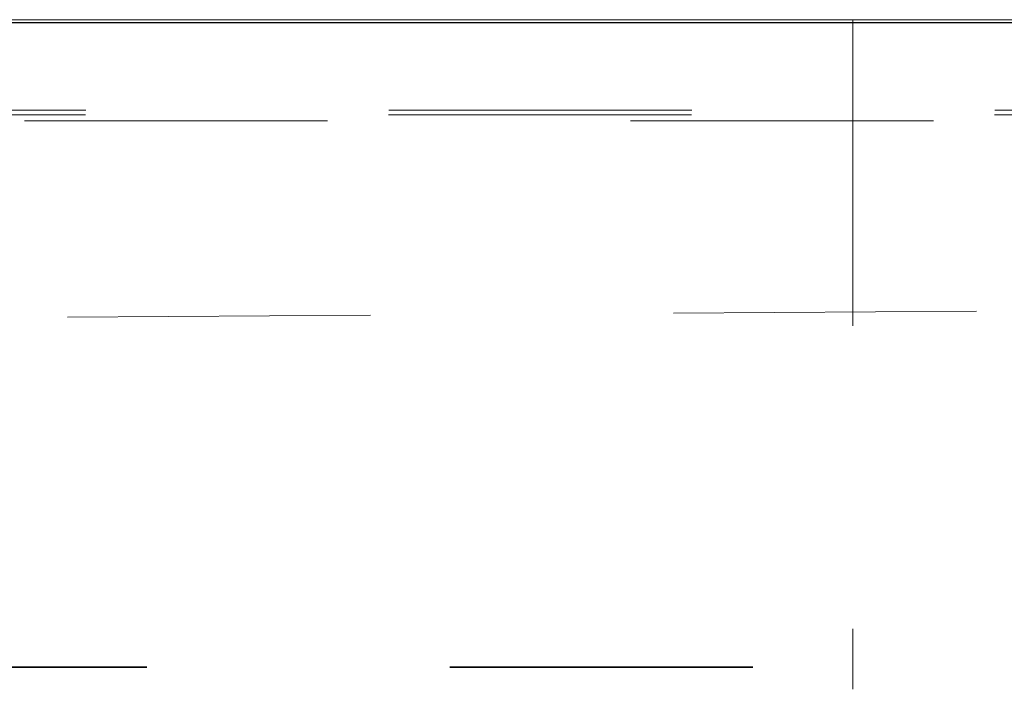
# Model space of a CAD drawing. Header units: metres. Extents: x -16.9 to 14.1, y -10.1 to 10.9.
# Tile 375 of 656: x -10.249 to -9.924, y 7.105 to 7.326. Entities that reach past the tile are written whole.
import ezdxf

# ---------------------------------------------------------------- set-up
doc = ezdxf.new("R2010")
doc.units = ezdxf.units.M
doc.linetypes.add('Ligne de quadrillage', pattern=[0.022225, 0.0127, -0.003175, 0.003175, -0.003175])
doc.linetypes.add('Tiret', pattern=[0.00635, 0.003175, -0.003175])
for name, color, linetype, lineweight in [('A-WALL', 113, 'Continuous', 25), ('S-BEAM', 12, 'Continuous', 18), ('S-BEAM-HDLN', 1, 'Tiret', 18), ('S-GRID', 1, 'Continuous', 9)]:
    doc.layers.add(name, color=color, linetype=linetype, lineweight=lineweight)

msp = doc.modelspace()

# ---------------------------------------------------------------- linework, layer by layer
at = {"layer": 'A-WALL'}
msp.add_line((-9.05675, 7.32525), (-14.75714, 7.32525), dxfattribs=at)
at = {"layer": 'S-BEAM'}
for p, q in [((-15.11773, 7.32625), (12.22454, 7.32625)), ((-9.97382, 7.32625), (-9.97382, 7.32525))]:
    msp.add_line(p, q, dxfattribs=at)
at = {"layer": 'S-BEAM-HDLN'}
for p, q in [((-9.97382, 7.32521), (-9.97382, 7.10529)), ((12.17298, 7.2964), (-15.04723, 7.2964)), ((12.17295, 7.29484), (-15.04725, 7.29484)), ((-15.04725, 7.29284), (12.17295, 7.29284))]:
    msp.add_line(p, q, dxfattribs=at)
at = {"layer": 'S-BEAM-HDLN', "lineweight": 35}
msp.add_line((-14.90682, 7.11259), (12.09015, 7.11259), dxfattribs=at)
at = {"layer": 'S-GRID', "linetype": 'Ligne de quadrillage'}
msp.add_line((2.06667, 7.30871), (-16.11272, 7.1895), dxfattribs=at)

doc.saveas('drawing.dxf')
